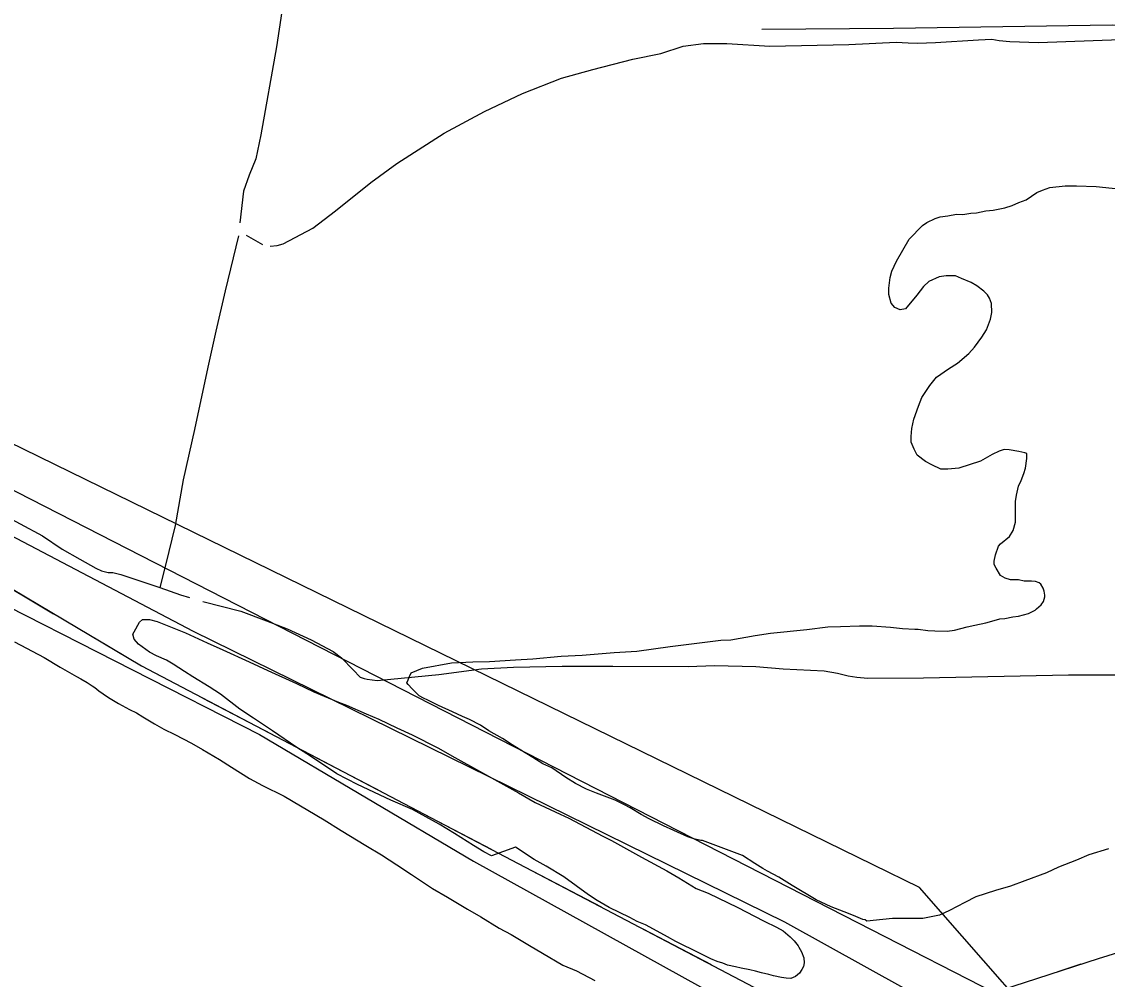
# Model space of a CAD drawing. Extents: x 3567028 to 3605064, y 510945 to 536587.
# Drawn here: x 3597727 to 3599255, y 517794 to 519142 of the extents above; entities that cross this region are included whole.
import ezdxf

# ---------------------------------------------------------------- set-up
doc = ezdxf.new("R2010")
doc.units = 0
for name, color, linetype in [('V-DTCH-CNTR', 7, 'Continuous'), ('V-SITE-VEGE', 7, 'Continuous'), ('V-TOPO-SHOR', 7, 'Continuous'), ('V-UTIL-LINE', 7, 'Continuous')]:
    doc.layers.add(name, color=color, linetype=linetype)

msp = doc.modelspace()

# ---------------------------------------------------------------- linework, layer by layer
at = {"layer": 'V-DTCH-CNTR'}
for points in [[(3595962.4, 519136.7), (3595998.9, 519139.6), (3596031.9, 519138.3), (3596069.7, 519130.3), (3596147.5, 519102.4), (3596219.4, 519087), (3596275.4, 519081), (3596307.2, 519074.8), (3596338.3, 519067.4), (3596382.6, 519052.4), (3596448.3, 519018.5), (3596621.6, 518920.9), (3596789.8, 518830.2), (3596991.3, 518720.9), (3597209.8, 518600.4), (3597414.8, 518489.3), (3597657.1, 518344.1), (3597882.6, 518229.5), (3598061.5, 518138.4)], [(3599464, 519136.1), (3599261.9, 519137), (3598954.1, 519132.5), (3598768.7, 519130.9)], [(3598061.5, 518138.4), (3598362.7, 517960.2), (3598735, 517754.3), (3598879.2, 517669.2)]]:
    msp.add_lwpolyline(points, dxfattribs=at)
at = {"layer": 'V-SITE-VEGE'}
for points in [[(3598993.9, 518612.9), (3599005, 518630), (3599014.8, 518641.4), (3599031.6, 518653.3), (3599044.3, 518661.2), (3599059.9, 518674.9), (3599068, 518684), (3599078.4, 518697.7), (3599084.8, 518708), (3599090.7, 518723.4), (3599092.5, 518732.6), (3599092, 518745.2), (3599089.2, 518752.7), (3599086.4, 518757.3), (3599081.3, 518762.5), (3599071.6, 518770.1), (3599063.6, 518774.8), (3599049.9, 518780.6), (3599041.3, 518784.1), (3599028.1, 518784.2), (3599018.3, 518782.6), (3599003.9, 518776.4), (3598996.4, 518769), (3598987.1, 518757), (3598970.9, 518737.6), (3598963.4, 518736.6), (3598956, 518739.5), (3598950.8, 518745.9), (3598947.5, 518757.9), (3598947.6, 518767.1), (3598949.4, 518782), (3598951.8, 518790.6), (3598958.2, 518804.9), (3598976.3, 518835.8), (3598994.8, 518855.1), (3599001.2, 518859.1), (3599012.7, 518864.7), (3599019.6, 518867.5), (3599030.5, 518868.6), (3599042.6, 518870.8), (3599051.8, 518870.7), (3599062.7, 518872.3), (3599070.7, 518872.8), (3599084, 518875.6), (3599094.3, 518876.7), (3599111, 518880), (3599121.3, 518883.3), (3599130.6, 518887.3), (3599140.9, 518891.2), (3599155.9, 518901.4), (3599164, 518904.8), (3599174.4, 518908.7), (3599195.6, 518910.8), (3599211.7, 518910.7), (3599239.2, 518909.9), (3599284.6, 518905.5)], [(3598298.6, 518187.1), (3598292.3, 518189.5), (3598286, 518193), (3598276.3, 518202.8), (3598270.6, 518209.2), (3598268.9, 518211.5), (3598270.7, 518215.5), (3598272.5, 518220), (3598274.8, 518225.2), (3598290.9, 518231.9), (3598331.7, 518239.6), (3598361.6, 518241.1), (3598385.1, 518241.5), (3598421.9, 518243.5), (3598446, 518245), (3598486.2, 518248.7), (3598515.5, 518250.1), (3598560.9, 518253.8), (3598592.5, 518255.8), (3598639.6, 518262.3), (3598669.5, 518266), (3598710.9, 518271.4), (3598725.2, 518271.9), (3598759.2, 518277.9), (3598781, 518281.2), (3598832.1, 518286.5), (3598861.4, 518290.3), (3598879.2, 518290.7), (3598906.2, 518291.6), (3598924, 518291.4), (3598949.8, 518289.5), (3598966.5, 518287.6), (3598984.3, 518286.9), (3598988.9, 518286.9), (3599002.6, 518285), (3599012.4, 518284.4), (3599029.6, 518284.2), (3599039.9, 518285.3), (3599057.8, 518290.3), (3599068.7, 518292.5), (3599084.2, 518295.8), (3599092.3, 518298.1), (3599103.8, 518301.4), (3599110.7, 518301.9), (3599122.2, 518304.1), (3599130.2, 518305.2), (3599144, 518309.1), (3599153.3, 518313.6), (3599155.6, 518315.3), (3599161.9, 518321), (3599165.4, 518325.6), (3599167.2, 518332.4), (3599167.2, 518334.7), (3599166.1, 518340.5), (3599165, 518344.5), (3599161.6, 518350.3), (3599159.3, 518352), (3599154.2, 518353.8), (3599148.4, 518354.4), (3599138.1, 518354.5), (3599130.1, 518356.3), (3599118.6, 518356.4), (3599111.2, 518358.7), (3599104.9, 518362.2), (3599098.6, 518372.6), (3599095.8, 518377.8), (3599095.9, 518382.4), (3599097.7, 518391.6), (3599101.8, 518403.6), (3599104.7, 518407), (3599117.4, 518417.2), (3599122.6, 518425.8), (3599125.6, 518437.3), (3599125.8, 518466.5), (3599127.1, 518475.7), (3599130.1, 518488.3), (3599133.6, 518496.3), (3599137.7, 518506), (3599140, 518513.5), (3599141.9, 518527.2), (3599141.9, 518534.1), (3599139.1, 518535.3), (3599130.5, 518537.1), (3599116.7, 518539.5), (3599109.8, 518539.6), (3599102.9, 518537.3), (3599093.1, 518532.8), (3599076.4, 518523.2), (3599045.9, 518513.7), (3599030.4, 518512.1), (3599020.6, 518512.2), (3599008, 518518), (3598998.9, 518522.7), (3598987.5, 518532), (3598983, 518540.1), (3598979, 518549.9), (3598979.1, 518557.9), (3598979.8, 518569.4), (3598982.7, 518582.6), (3598989.2, 518600.9), (3598993.9, 518612.9)], [(3598448.2, 517962.5), (3598422, 517980), (3598388, 517967.6), (3598377.1, 517973.5), (3598362.9, 517982.2), (3598336, 517999.1), (3598314.3, 518012.5), (3598276.6, 518032.9), (3598246.3, 518046.3), (3598199.4, 518068), (3598170.3, 518083.1), (3598133.2, 518108.1), (3598113.7, 518120.4), (3598079.5, 518143.6), (3598052.7, 518161.6), (3598033.8, 518174.4), (3598006.5, 518195.3), (3597990.5, 518205.8), (3597967.6, 518219.8), (3597955.6, 518227.3), (3597939.7, 518237.8), (3597930.5, 518243), (3597916.2, 518249.5), (3597906.5, 518254.7), (3597891.1, 518265.8), (3597884.8, 518272.7), (3597883.2, 518279.6), (3597884.9, 518283), (3597892.5, 518296.7), (3597896.6, 518300.7), (3597906.3, 518300.6), (3597917.2, 518297.7), (3597957.3, 518281.8), (3597987.6, 518267.8), (3598009.9, 518257.9), (3598047, 518240.9), (3598073.3, 518228.6), (3598113.4, 518210.5), (3598138, 518198.8), (3598172.8, 518184.2), (3598183.7, 518180), (3598211.7, 518167.8), (3598229.5, 518160.1), (3598254.6, 518147.9), (3598276.4, 518137.9), (3598312.4, 518119.8), (3598336.4, 518106.4), (3598371.2, 518087.2), (3598426.1, 518056.3), (3598449.5, 518042.9), (3598484.9, 518026.5), (3598496.9, 518020.7), (3598544.9, 517995.6), (3598556.9, 517989.2), (3598599.2, 517965.8), (3598634.7, 517946.6), (3598651.8, 517936.7), (3598676.3, 517921.6), (3598692.9, 517915.1), (3598734.7, 517895.2), (3598758.1, 517883), (3598771.8, 517876), (3598789.5, 517867.2), (3598798.7, 517862), (3598808.4, 517853.9), (3598814.1, 517848.1), (3598819.7, 517841.1), (3598820.9, 517839.4), (3598824.3, 517832.5), (3598827.6, 517824.4), (3598828.2, 517817), (3598827.5, 517811.8), (3598825.2, 517807.8), (3598821.7, 517802.7), (3598815.9, 517798.1), (3598809.6, 517795.3), (3598802.7, 517795.4), (3598796.4, 517796.6), (3598784.9, 517798.9), (3598778.6, 517800.7), (3598768.3, 517803.1), (3598759.7, 517805.5), (3598751.7, 517807.3), (3598739.7, 517809.7), (3598731.7, 517811.5), (3598720.2, 517813.8), (3598713.9, 517816.8), (3598705.9, 517819.1), (3598696.7, 517822.7), (3598680.7, 517830.8), (3598647.6, 517847.2), (3598635.6, 517853.6), (3598616.2, 517864.7), (3598604.7, 517870.5), (3598593.3, 517875.2), (3598583, 517881), (3598553.8, 517895), (3598536.7, 517905), (3598524.7, 517913.1)], [(3597716.6, 518269), (3597758.3, 518246.8), (3597780.6, 518233.4), (3597793.8, 518225.8), (3597803.5, 518220), (3597809.8, 518217.1), (3597818.9, 518211.8), (3597825.7, 518207.2), (3597829.7, 518204.9), (3597834.9, 518200.2), (3597841.1, 518195.6), (3597848.6, 518190.9), (3597862.8, 518182.2), (3597878.3, 518174), (3597888, 518169.3), (3597897.1, 518163.5), (3597913.7, 518153.6), (3597926.8, 518146.1), (3597942.3, 518138.5), (3597965.7, 518126.2), (3597981.1, 518117.5), (3598005.1, 518103.5), (3598021.7, 518092.4), (3598047.4, 518076.7), (3598065.6, 518066.8), (3598095.9, 518051.6), (3598152.5, 518018.4), (3598176.5, 518003.3), (3598211.3, 517982.3), (3598233, 517969), (3598254.7, 517955), (3598275.3, 517941.6), (3598304.9, 517921.8), (3598326.1, 517909.6), (3598354.1, 517892.7), (3598372.9, 517881.7), (3598398.6, 517865.9), (3598415.8, 517857.2), (3598441.5, 517841.5), (3598459.7, 517831), (3598488.3, 517814.1), (3598507.7, 517805.9), (3598533.5, 517792.5)], [(3599256.6, 517977.5), (3599229, 517969.1), (3599211.7, 517961.8), (3599186.3, 517951.7), (3599169.6, 517943.8), (3599139.1, 517932.6), (3599119, 517925.3), (3599097.7, 517919.1), (3599070, 517910.2), (3599054.5, 517902.3), (3599033.1, 517891), (3599018.7, 517884.2), (3598995.2, 517879.8), (3598977.9, 517879.4), (3598952.7, 517879.6), (3598938.9, 517878), (3598916.5, 517875.9), (3598914.2, 517877.6), (3598910.8, 517878.2), (3598901, 517882.3), (3598890.7, 517886.5), (3598866.1, 517895.8), (3598845, 517905.8), (3598811.3, 517926.2), (3598792.4, 517937.8), (3598776.4, 517946), (3598770.2, 517950), (3598758.7, 517957), (3598741.6, 517968.1), (3598685, 517989.2), (3598682.7, 517989.2), (3598672.9, 517991.6), (3598664.3, 517994.6), (3598644.9, 518003.3), (3598630, 518009.8), (3598610, 518019.7), (3598598.6, 518026.1), (3598583.2, 518035.4), (3598575.2, 518039.5), (3598562, 518046), (3598535.7, 518055.9), (3598522, 518061.8), (3598506.5, 518069.4), (3598492.8, 518078.1), (3598472.9, 518091.5), (3598460.3, 518097.3), (3598446, 518106.1), (3598435.2, 518113), (3598416.9, 518124.1), (3598403.7, 518132.8), (3598384.3, 518143.9), (3598372.3, 518151.5), (3598356.9, 518159.6), (3598347.2, 518163.7), (3598332.9, 518170.7), (3598313.4, 518179.5), (3598298.6, 518187.1)], [(3598524.7, 517913.1), (3598489.9, 517938.1), (3598464.8, 517953.2), (3598448.2, 517962.5)]]:
    msp.add_lwpolyline(points, dxfattribs=at)
at = {"layer": 'V-TOPO-SHOR'}
msp.add_line((3598042.4, 518841.7), (3598065.4, 518828.5), dxfattribs=at)
for points in [[(3598098.2, 519193), (3598093, 519157.5), (3598092.8, 519156.3), (3598085.3, 519106.5), (3598063.1, 518982.9), (3598056.2, 518949), (3598046.9, 518925.7), (3598039, 518903.6), (3598033.6, 518858.9)], [(3598076.4, 518825.8), (3598086.1, 518826.8), (3598094.8, 518829.4), (3598136.6, 518851.4), (3598168.3, 518875.9), (3598218.1, 518915.5), (3598254.8, 518942.2), (3598321.6, 518984.9), (3598378.3, 519015.7), (3598431.7, 519040.7), (3598486.7, 519062.5), (3598530.6, 519074.8), (3598587.1, 519089.1), (3598626.6, 519097.2), (3598658, 519107.4), (3598686.3, 519111.5), (3598719.6, 519111.2), (3598780.1, 519107.6)], [(3598780.1, 519107.6), (3598891.3, 519109.8), (3598957.6, 519113), (3598974.9, 519112.1), (3598987.9, 519111.6), (3599013.4, 519112.5), (3599073.9, 519116.4), (3599092.5, 519117.4), (3599102.7, 519115.5), (3599117.7, 519114), (3599158.1, 519112.9), (3599273.9, 519117), (3599411.5, 519116.9), (3599473.6, 519115.5)], [(3598031.7, 518840.5), (3598013, 518763.1), (3597999.7, 518706.2), (3597988.6, 518655.6), (3597969.9, 518567.9), (3597954, 518497.2), (3597942.8, 518432.7), (3597928.9, 518376.8), (3597920.8, 518345.7)], [(3597588.2, 518511.4), (3597641.3, 518479.6), (3597724.4, 518434.9), (3597755.6, 518418.3), (3597783.4, 518399.5), (3597808.4, 518385.5), (3597831.1, 518372.6), (3597838.8, 518369.1), (3597848.2, 518366.7), (3597854.7, 518366.6), (3597866.1, 518363.6), (3597920.8, 518345.7)], [(3597920.8, 518345.7), (3597950.2, 518335), (3597962.9, 518331.5)], [(3597981.5, 518325.9), (3598035, 518312.1), (3598071.1, 518298.6), (3598100.5, 518287.5), (3598133.9, 518271.9), (3598165.2, 518255.3), (3598176.6, 518246.7), (3598193.3, 518229.5), (3598202.9, 518219.1), (3598208.6, 518217.5), (3598212.9, 518216.7), (3598227.1, 518214.8), (3598313.7, 518223.1), (3598374, 518231.1), (3598419.1, 518233.3), (3598487.4, 518234.8), (3598559, 518234.6), (3598664.9, 518234.3), (3598701.9, 518235.6), (3598760, 518234.3), (3598798.5, 518230.9), (3598856.6, 518228), (3598875.2, 518225.1), (3598890.1, 518221.2), (3598902.3, 518219.2), (3598917.9, 518217.8), (3598996.2, 518218.4), (3599200.5, 518222.4), (3599373.9, 518222.7)]]:
    msp.add_lwpolyline(points, dxfattribs=at)
at = {"layer": 'V-UTIL-LINE'}
for points in [[(3593722.3, 520581), (3593792.3, 520296.6), (3593801.9, 520296.7), (3593896.1, 520296.1), (3594592.4, 520277.2), (3594978.9, 520291.6), (3595334, 520311.4), (3595594.8, 520332.4), (3596449.3, 520461.1), (3596585, 520260.3), (3596252.5, 519138.1), (3596497.9, 519105.4), (3599194.1, 517725.2), (3599314.9, 517613.9), (3599409.7, 517389.2), (3599477, 517244.3), (3601053, 517177.2), (3601020.6, 516600.3)], [(3601082.8, 516600.9), (3601098.4, 516822), (3601121.9, 517167.6), (3599557.2, 517264.8), (3599483.9, 517358.5), (3599393.5, 517475.6), (3599227.5, 517653.1), (3598990.7, 517923), (3596359.6, 519210.3), (3596327.8, 519244.7), (3596555.7, 520553.5)], [(3599361.9, 517381.5), (3599253.3, 517550.7), (3599144.6, 517684), (3598801.1, 517874.5), (3597968.3, 518283.7), (3596650.6, 518975.6), (3596417.4, 519090.5), (3596166, 519189.8), (3596424.9, 520110.5), (3596559.2, 520523.7)], [(3595377.4, 516556), (3595768.5, 516686.4), (3597745.3, 517338.4), (3598252.5, 517502.6), (3598746, 517662.5), (3599242.5, 517823.5), (3599742, 517977.9), (3600208.2, 518206.8), (3601184.6, 518677.5), (3601656.3, 518915.2), (3602141.3, 519149.6), (3602621.1, 519388.3), (3602876.9, 519510.3)], [(3592391.9, 517062.8), (3593369.1, 517526.2), (3594582.6, 518135.5), (3595477.2, 518582.3), (3595939.8, 518818.4), (3596329.9, 519070.3), (3597241.4, 518623.6), (3597895.1, 518235.1), (3598852.4, 517733.3), (3599147.3, 517541.9), (3599253.9, 517354.5)], [(3597678.4, 518363.9), (3597771.5, 518308.5)], [(3597828.8, 518274.5), (3597895.1, 518235.1), (3597922.7, 518220.6)], [(3597981.7, 518189.7), (3598077.6, 518139.4)], [(3598136.6, 518108.5), (3598232.5, 518058.2)], [(3598291.5, 518027.3), (3598387.4, 517977)], [(3598446.4, 517946.1), (3598542.3, 517895.8)], [(3598601.3, 517864.9), (3598697.3, 517814.6)], [(3599185.8, 517805.1), (3599218.1, 517815.6)]]:
    msp.add_lwpolyline(points, dxfattribs=at)

doc.saveas('drawing.dxf')
